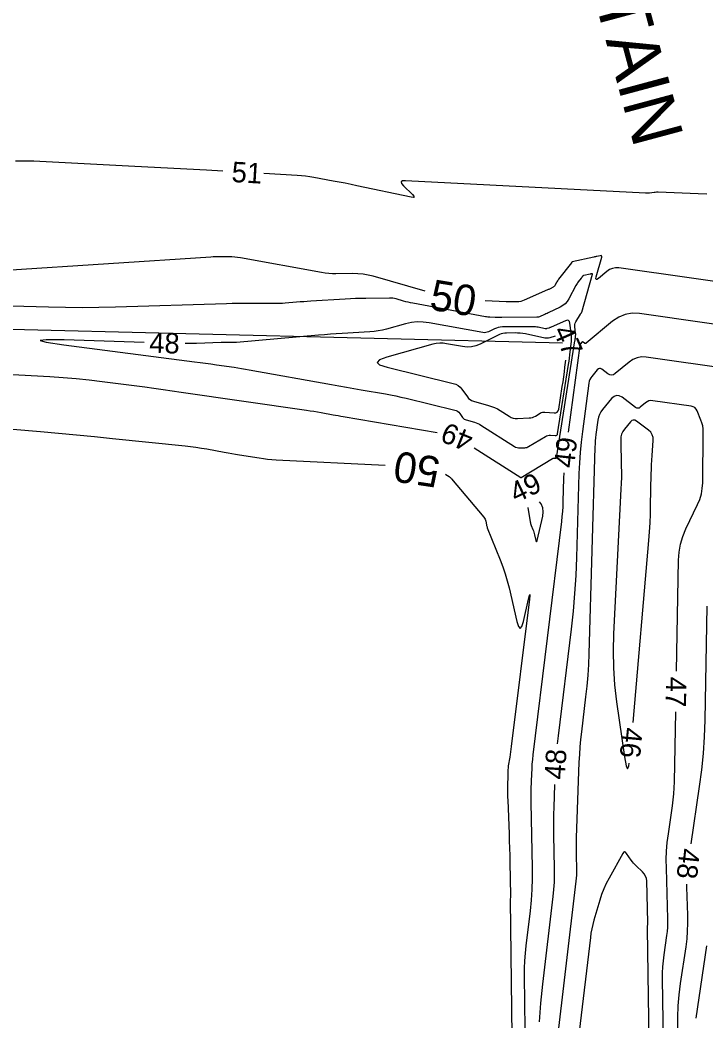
# Model space of a CAD drawing. Extents: x 2384780 to 2405861, y 547869 to 573706.
# Drawn here: x 2391839.4 to 2391906.7, y 552514.4 to 552612.6 of the extents above; entities that cross this region are included whole.
import ezdxf

# ---------------------------------------------------------------- set-up
doc = ezdxf.new("R2010")
doc.units = 0
for name, color, linetype in [('Old_Level_5', 7, 'Continuous'), ('Old_Level_60', 7, 'Continuous'), ('Old_Level_61', 7, 'Continuous')]:
    doc.layers.add(name, color=color, linetype=linetype)

msp = doc.modelspace()

# ---------------------------------------------------------------- linework, layer by layer
at = {"layer": 'Old_Level_5'}
msp.add_line((2391780.1905, 552583.70925), (2391892.631, 552580.927), dxfattribs=at)
at = {"layer": 'Old_Level_60'}
for points in [[(2391859.304, 552597.7635), (2391857.67625, 552597.85825), (2391855.76575, 552597.9675), (2391853.855, 552598.073), (2391851.944, 552598.175), (2391850.03275, 552598.27325), (2391841.32675, 552598.712), (2391840.73025, 552598.73725), (2391840.13375, 552598.75325), (2391839.537, 552598.76), (2391838.94, 552598.75725)], [(2391906.7675, 552595.51475), (2391905.91125, 552595.55325), (2391901.9855, 552595.70375), (2391901.94925, 552595.70425), (2391901.913, 552595.70375), (2391901.877, 552595.70175), (2391901.84075, 552595.6985), (2391901.72325, 552595.68575), (2391901.698, 552595.683), (2391901.67275, 552595.68025), (2391901.6475, 552595.6775), (2391901.62225, 552595.67475), (2391901.1505, 552595.6235), (2391901.04925, 552595.61475), (2391900.948, 552595.60975), (2391900.8465, 552595.609), (2391900.745, 552595.61225), (2391877.2215, 552596.83275), (2391876.92425, 552596.81675), (2391876.78975, 552596.73), (2391876.81725, 552596.572), (2391877.00725, 552596.343), (2391877.89275, 552595.479), (2391878.0265, 552595.324), (2391878.04775, 552595.22875), (2391877.95675, 552595.19375), (2391877.75375, 552595.21875), (2391872.44425, 552596.344), (2391871.86625, 552596.46425), (2391871.2875, 552596.58025), (2391870.708, 552596.692), (2391870.1275, 552596.7995), (2391868.23, 552597.144), (2391867.82275, 552597.2115), (2391867.41375, 552597.2665), (2391867.0035, 552597.30925), (2391866.59175, 552597.3395), (2391863.29725, 552597.53125)], [(2391883.95375, 552570.64175), (2391888.51275, 552567.7455), (2391888.51725, 552567.743), (2391888.52175, 552567.7415), (2391888.52675, 552567.74075), (2391888.53175, 552567.7405), (2391888.54825, 552567.74125), (2391888.552, 552567.74175), (2391888.55525, 552567.7425), (2391888.5585, 552567.74375), (2391888.56175, 552567.74525), (2391891.62875, 552569.5825), (2391891.67025, 552569.60325), (2391891.71325, 552569.617), (2391891.75775, 552569.62375), (2391891.804, 552569.6235), (2391891.95775, 552569.61125), (2391891.98725, 552569.613), (2391892.00975, 552569.6235), (2391892.0255, 552569.643), (2391892.034, 552569.67125), (2391893.8395, 552581.1195), (2391893.85075, 552581.194), (2391893.86125, 552581.2685), (2391893.87075, 552581.34325), (2391893.87975, 552581.418), (2391893.907, 552581.66275), (2391893.91125, 552581.715), (2391893.91225, 552581.7675), (2391893.91, 552581.81975), (2391893.9045, 552581.872), (2391893.8205, 552582.491), (2391893.81325, 552582.62125), (2391893.82775, 552582.74725), (2391893.86375, 552582.869), (2391893.9215, 552582.98625), (2391894.378, 552583.75325), (2391894.3895, 552583.7715), (2391894.4015, 552583.78925), (2391894.41425, 552583.8065), (2391894.4275, 552583.82325), (2391894.47225, 552583.8775), (2391894.48125, 552583.8895), (2391894.48875, 552583.902), (2391894.495, 552583.9155), (2391894.49975, 552583.9295), (2391895.56775, 552587.66725), (2391895.57175, 552587.69425), (2391895.56525, 552587.7115), (2391895.54825, 552587.719), (2391895.521, 552587.7165), (2391895.41475, 552587.69275), (2391895.392, 552587.6875), (2391895.36925, 552587.68225), (2391895.3465, 552587.67725), (2391895.32375, 552587.672), (2391894.71925, 552587.53575), (2391894.68225, 552587.52425), (2391894.6485, 552587.50725), (2391894.61825, 552587.485), (2391894.59125, 552587.45725), (2391894.50875, 552587.35725), (2391894.491, 552587.33575), (2391894.4735, 552587.31425), (2391894.45625, 552587.2925), (2391894.43925, 552587.27075), (2391894.15375, 552586.90425), (2391894.0945, 552586.8245), (2391894.039, 552586.7425), (2391893.987, 552586.658), (2391893.93875, 552586.57125), (2391893.25, 552585.26425), (2391893.08525, 552585.002), (2391892.88575, 552584.776), (2391892.65175, 552584.58575), (2391892.38325, 552584.4315), (2391891.21175, 552583.87275), (2391891.10425, 552583.822), (2391890.9965, 552583.77175), (2391890.88825, 552583.7225), (2391890.77975, 552583.674), (2391890.42475, 552583.51675), (2391890.34775, 552583.48725), (2391890.269, 552583.46575), (2391890.1885, 552583.45275), (2391890.10625, 552583.44775), (2391886.6625, 552583.41), (2391886.502, 552583.40925), (2391886.3415, 552583.4105), (2391886.18125, 552583.4135), (2391886.02075, 552583.4185), (2391885.497, 552583.43825), (2391885.38475, 552583.4445), (2391885.27325, 552583.455), (2391885.16225, 552583.4695), (2391885.0515, 552583.488), (2391877.91625, 552584.81925), (2391877.6895, 552584.86425), (2391877.46375, 552584.9145), (2391877.23925, 552584.97), (2391877.016, 552585.0305)], [(2391877.016, 552585.0305), (2391876.2885, 552585.23725), (2391876.132, 552585.27575), (2391875.97375, 552585.30275), (2391875.814, 552585.31825), (2391875.65275, 552585.32225), (2391873.309, 552585.296), (2391872.807, 552585.28725), (2391872.305, 552585.27225), (2391871.80325, 552585.251), (2391871.302, 552585.2235), (2391867.92475, 552585.0175), (2391867.57625, 552584.99525), (2391867.22775, 552584.97075), (2391866.87925, 552584.944), (2391866.531, 552584.91525), (2391865.394, 552584.81725), (2391865.15025, 552584.799), (2391864.90625, 552584.78675), (2391864.662, 552584.78025), (2391864.4175, 552584.7795), (2391861.85425, 552584.80125), (2391861.30525, 552584.80325), (2391860.756, 552584.79975), (2391860.207, 552584.7905), (2391859.658, 552584.77575), (2391848.768, 552584.42975), (2391847.12525, 552584.39025), (2391845.4825, 552584.3765), (2391843.8395, 552584.38825), (2391842.19675, 552584.42575), (2391836.07925, 552584.61275)], [(2391913.151, 552581.9635), (2391900.1615, 552583.80875), (2391899.44325, 552583.84075), (2391898.7665, 552583.72725), (2391898.13125, 552583.46775), (2391897.53725, 552583.06275), (2391894.94675, 552580.902), (2391894.9045, 552580.87525), (2391894.86175, 552580.86575), (2391894.8185, 552580.873), (2391894.775, 552580.89725), (2391894.6315, 552581.0045), (2391894.60175, 552581.02075), (2391894.57325, 552581.024), (2391894.5465, 552581.01425), (2391894.52125, 552580.99125), (2391894.39, 552580.8325), (2391894.3645, 552580.79725), (2391894.34475, 552580.7595), (2391894.3305, 552580.7195), (2391894.322, 552580.677), (2391893.17925, 552572.168)], [(2391843.682, 552580.7545), (2391856.5215, 552579.0815), (2391857.05475, 552579.01125), (2391857.58775, 552578.93875), (2391858.12025, 552578.8645), (2391858.65275, 552578.78825), (2391860.39175, 552578.536), (2391860.764, 552578.48025), (2391861.13575, 552578.4215), (2391861.50725, 552578.3595), (2391861.878, 552578.29425), (2391869.95575, 552576.83925), (2391870.68325, 552576.709), (2391871.41075, 552576.58025), (2391872.13875, 552576.453), (2391872.86675, 552576.32725), (2391875.246, 552575.919), (2391875.75475, 552575.82725), (2391876.262, 552575.727), (2391876.76725, 552575.618), (2391877.271, 552575.5005), (2391882.047, 552574.34325), (2391882.18975, 552574.2955), (2391882.3175, 552574.2255), (2391882.42975, 552574.133), (2391882.527, 552574.01825), (2391882.81975, 552573.606), (2391882.88775, 552573.52525), (2391882.96625, 552573.459), (2391883.05475, 552573.40775), (2391883.154, 552573.37125), (2391883.96575, 552573.1445), (2391884.137, 552573.08975), (2391884.303, 552573.023), (2391884.4635, 552572.94425), (2391884.6185, 552572.8535), (2391887.8935, 552570.773), (2391888.02, 552570.70525), (2391888.152, 552570.65875), (2391888.2895, 552570.63375), (2391888.43275, 552570.63025), (2391888.91025, 552570.6535), (2391889.0105, 552570.6645), (2391889.1075, 552570.68725), (2391889.20075, 552570.722), (2391889.2905, 552570.76875), (2391890.93375, 552571.75275), (2391891.05625, 552571.8145), (2391891.1835, 552571.85525), (2391891.31575, 552571.87525), (2391891.45275, 552571.8745), (2391891.9085, 552571.838), (2391891.996, 552571.84325), (2391892.06275, 552571.87475), (2391892.109, 552571.93225), (2391892.1345, 552572.016), (2391893.2075, 552578.82), (2391893.25425, 552579.12775), (2391893.2975, 552579.43625), (2391893.3375, 552579.74525), (2391893.37375, 552580.05475), (2391893.487, 552581.066), (2391893.5045, 552581.28275), (2391893.5085, 552581.49925), (2391893.49925, 552581.7155), (2391893.47675, 552581.93175), (2391893.3495, 552582.868), (2391893.30275, 552583.03325), (2391893.21625, 552583.12775), (2391893.0905, 552583.1515), (2391892.92525, 552583.1045), (2391891.5015, 552582.47), (2391891.4445, 552582.44575), (2391891.38675, 552582.42325), (2391891.3285, 552582.40275), (2391891.26925, 552582.384), (2391891.075, 552582.326), (2391891.03325, 552582.31625), (2391890.99125, 552582.312), (2391890.94925, 552582.31275), (2391890.90675, 552582.31875), (2391890.239, 552582.45625), (2391890.0955, 552582.482), (2391889.95125, 552582.5), (2391889.80625, 552582.5105), (2391889.6605, 552582.51325), (2391886.7125, 552582.49225), (2391886.5125, 552582.48), (2391886.3175, 552582.4455), (2391886.128, 552582.38925), (2391885.94325, 552582.311), (2391885.349, 552582.0195), (2391885.22, 552581.968), (2391885.08825, 552581.9385), (2391884.95325, 552581.931), (2391884.815, 552581.94525), (2391879.522, 552582.90525), (2391878.93975, 552582.97825), (2391878.36075, 552582.985), (2391877.7845, 552582.926), (2391877.21125, 552582.801)], [(2391877.21125, 552582.801), (2391875.3435, 552582.28475), (2391874.94175, 552582.18475), (2391874.536, 552582.10625), (2391874.127, 552582.049), (2391873.71425, 552582.013), (2391871.001, 552581.8475), (2391870.41975, 552581.81025), (2391869.83875, 552581.7695), (2391869.258, 552581.725), (2391868.6775, 552581.67675), (2391860.64125, 552580.98475), (2391860.49225, 552580.97375), (2391860.34325, 552580.96625), (2391860.194, 552580.96225), (2391860.04475, 552580.96175), (2391859.55675, 552580.966), (2391859.452, 552580.96625), (2391859.3475, 552580.9655), (2391859.243, 552580.96375), (2391859.13825, 552580.961), (2391856.719, 552580.88425), (2391856.2005, 552580.87175), (2391855.68225, 552580.86725), (2391855.582, 552580.868)], [(2391891.8925, 552581.58625), (2391891.36725, 552581.42975), (2391891.24925, 552581.402), (2391891.13075, 552581.3895), (2391891.01125, 552581.39175), (2391890.89125, 552581.409), (2391888.9725, 552581.80425), (2391888.721, 552581.849), (2391888.4685, 552581.88075), (2391888.2145, 552581.899), (2391887.95925, 552581.90375), (2391887.123, 552581.89775), (2391886.94625, 552581.887), (2391886.77375, 552581.8565), (2391886.606, 552581.80675), (2391886.443, 552581.7375), (2391884.534, 552580.8015), (2391884.12, 552580.636), (2391883.69625, 552580.54125), (2391883.26275, 552580.51675), (2391882.8195, 552580.563), (2391881.23875, 552580.8495), (2391880.90075, 552580.89175), (2391880.56475, 552580.89575), (2391880.23025, 552580.8615), (2391879.89775, 552580.789), (2391875.38475, 552579.54175), (2391874.6605, 552579.2785), (2391874.42175, 552579.02275), (2391874.6685, 552578.775), (2391875.40075, 552578.53475)], [(2391851.5835, 552580.9765), (2391843.719, 552581.21675), (2391841.96075, 552581.2415), (2391841.36825, 552581.17275), (2391841.942, 552581.0105), (2391843.682, 552580.7545)], [(2391875.40075, 552578.53475), (2391881.889, 552576.96275), (2391882.146, 552576.877), (2391882.37575, 552576.75075), (2391882.578, 552576.58425), (2391882.753, 552576.3775), (2391883.28, 552575.636), (2391883.40225, 552575.4905), (2391883.54325, 552575.3715), (2391883.703, 552575.279), (2391883.88125, 552575.21325), (2391885.35525, 552574.8015), (2391885.657, 552574.705), (2391885.9495, 552574.5875), (2391886.23225, 552574.44875), (2391886.50575, 552574.28875), (2391887.3835, 552573.731), (2391887.576, 552573.62775), (2391887.777, 552573.55725), (2391887.9865, 552573.51925), (2391888.20475, 552573.51375), (2391889.33725, 552573.56875), (2391889.5025, 552573.58675), (2391889.662, 552573.62425), (2391889.8155, 552573.6815), (2391889.963, 552573.75825), (2391890.43525, 552574.04125), (2391890.5385, 552574.093), (2391890.646, 552574.1275), (2391890.7575, 552574.14425), (2391890.873, 552574.14375), (2391891.79075, 552574.07025), (2391891.96675, 552574.081), (2391892.10125, 552574.14425), (2391892.19425, 552574.26025), (2391892.24575, 552574.42875), (2391892.596, 552576.65025), (2391892.66825, 552577.12675), (2391892.73525, 552577.604), (2391892.797, 552578.08175), (2391892.85325, 552578.56025), (2391892.928, 552579.22825)], [(2391909.32025, 552578.32575), (2391900.8245, 552579.53275), (2391900.3655, 552579.55325), (2391899.933, 552579.4805), (2391899.52725, 552579.31475), (2391899.14775, 552579.056), (2391897.7865, 552577.9205), (2391897.6115, 552577.8105), (2391897.435, 552577.77075), (2391897.25625, 552577.801), (2391897.07575, 552577.9015), (2391896.483, 552578.34425), (2391896.35925, 552578.412), (2391896.242, 552578.4255), (2391896.13125, 552578.38475), (2391896.027, 552578.28975), (2391895.48375, 552577.6335), (2391895.379, 552577.48775), (2391895.297, 552577.332), (2391895.23825, 552577.166), (2391895.2025, 552576.99025), (2391894.56325, 552572.23175), (2391894.43975, 552571.211), (2391894.34275, 552570.188), (2391894.2725, 552569.16275), (2391894.229, 552568.1355), (2391893.987, 552559.89375), (2391893.91475, 552558.12925), (2391893.80225, 552556.36775), (2391893.649, 552554.60925), (2391893.45525, 552552.85375), (2391892.178, 552542.38675), (2391892.09375, 552541.6285)], [(2391831.3345, 552578.217), (2391842.32375, 552577.62225), (2391843.6105, 552577.5405), (2391844.89475, 552577.4345), (2391846.177, 552577.30425), (2391847.457, 552577.14975), (2391851.6345, 552576.60525), (2391852.5295, 552576.487), (2391853.424, 552576.3655), (2391854.31825, 552576.24075), (2391855.21175, 552576.113), (2391867.49, 552574.33175), (2391867.851, 552574.278), (2391868.2115, 552574.221), (2391868.5715, 552574.16075), (2391868.931, 552574.0975), (2391870.1045, 552573.88625), (2391870.356, 552573.84125), (2391870.60775, 552573.79675), (2391870.8595, 552573.75275), (2391871.11125, 552573.70925), (2391880.32625, 552572.12825)], [(2391903.79475, 552548.75), (2391903.9965, 552559.61075), (2391904.0535, 552560.4095), (2391904.194, 552561.18825), (2391904.41825, 552561.94725), (2391904.72625, 552562.6865), (2391905.86925, 552565.06825), (2391906.08425, 552565.58575), (2391906.2395, 552566.117), (2391906.335, 552566.66225), (2391906.37075, 552567.22125), (2391906.423, 552572.19425), (2391906.4115, 552572.4935), (2391906.37075, 552572.78725), (2391906.30075, 552573.07525), (2391906.20125, 552573.3575), (2391905.82875, 552574.271), (2391905.73275, 552574.446), (2391905.6045, 552574.5795), (2391905.44375, 552574.6715), (2391905.2505, 552574.722), (2391901.4875, 552575.2565), (2391901.28775, 552575.2655), (2391901.09975, 552575.234), (2391900.923, 552575.16175), (2391900.758, 552575.04925), (2391900.2375, 552574.615), (2391900.1255, 552574.5445), (2391900.01225, 552574.519), (2391899.8975, 552574.5385), (2391899.78175, 552574.603), (2391898.456, 552575.5935), (2391898.17925, 552575.745), (2391897.917, 552575.77525), (2391897.669, 552575.684), (2391897.43575, 552575.4715), (2391896.54875, 552574.39925), (2391896.37725, 552574.16125), (2391896.24375, 552573.90675), (2391896.1475, 552573.636), (2391896.089, 552573.3485), (2391895.89925, 552571.93475), (2391895.8625, 552571.63125), (2391895.8335, 552571.3275), (2391895.81275, 552571.02275), (2391895.79975, 552570.7175), (2391895.2045, 552550.45425), (2391895.16125, 552549.395), (2391895.09375, 552548.33775), (2391895.00175, 552547.28225), (2391894.88525, 552546.22875), (2391894.46575, 552542.78975), (2391894.38375, 552542.05225), (2391894.31775, 552541.3135), (2391894.26775, 552540.5735), (2391894.2335, 552539.83225), (2391893.97075, 552532.38175), (2391893.95875, 552531.9605), (2391893.95275, 552531.5395), (2391893.9525, 552531.11825), (2391893.958, 552530.697), (2391893.986, 552529.32075), (2391893.987, 552529.02625), (2391893.9775, 552528.732), (2391893.958, 552528.4385), (2391893.92825, 552528.14525), (2391891.946, 552511.5105)], [(2391899.28875, 552573.19), (2391898.68675, 552572.46225), (2391898.52625, 552572.23125), (2391898.4135, 552571.98375), (2391898.34825, 552571.7195), (2391898.3305, 552571.43875), (2391898.3855, 552568.83325), (2391898.39225, 552568.275), (2391898.389, 552567.717), (2391898.3755, 552567.159), (2391898.352, 552566.60125), (2391897.62225, 552552.39375), (2391897.577, 552550.72475), (2391897.6125, 552549.0595), (2391897.72925, 552547.39775), (2391897.92675, 552545.73975), (2391898.7045, 552540.33), (2391898.863, 552539.4615), (2391899.00525, 552539.1745), (2391899.131, 552539.469), (2391899.16325, 552539.72725)], [(2391899.53275, 552543.70975), (2391901.08275, 552561.56075), (2391901.14975, 552562.415), (2391901.20225, 552563.26975), (2391901.2405, 552564.1255), (2391901.26425, 552564.98175), (2391901.3245, 552568.07425), (2391901.33625, 552568.527), (2391901.3545, 552568.97975), (2391901.37875, 552569.432), (2391901.40925, 552569.884), (2391901.519, 552571.36025), (2391901.508, 552571.66075), (2391901.42725, 552571.92975), (2391901.27725, 552572.167), (2391901.058, 552572.37275), (2391899.871, 552573.2595), (2391899.713, 552573.346), (2391899.56325, 552573.36325), (2391899.422, 552573.31125), (2391899.28875, 552573.19)], [(2391892.74275, 552568.19325), (2391892.72, 552567.65575), (2391892.653, 552565.369), (2391892.63275, 552564.8795), (2391892.6015, 552564.39075), (2391892.559, 552563.90275), (2391892.50525, 552563.41575), (2391889.7145, 552540.54425), (2391889.663, 552540.08125), (2391889.6215, 552539.6175), (2391889.59025, 552539.15275), (2391889.56875, 552538.68725), (2391889.515, 552537.16575), (2391889.50575, 552536.83975), (2391889.501, 552536.5135), (2391889.501, 552536.18725), (2391889.50525, 552535.86125), (2391889.6355, 552529.4485), (2391889.63875, 552528.3935), (2391889.60525, 552527.34025), (2391889.53525, 552526.289), (2391889.4285, 552525.2395), (2391889.02025, 552521.81375), (2391888.945, 552521.079), (2391888.8935, 552520.34325), (2391888.8665, 552519.60575), (2391888.86325, 552518.86725), (2391889.117, 552497.94575)], [(2391889.55075, 552563.03275), (2391889.71275, 552562.62725), (2391889.76, 552562.50225), (2391889.8025, 552562.37575), (2391889.8405, 552562.24775), (2391889.8735, 552562.1185), (2391890.00925, 552561.54425), (2391890.03825, 552561.452), (2391890.067, 552561.42125), (2391890.09575, 552561.45225), (2391890.1245, 552561.5445), (2391890.6805, 552563.941), (2391890.731, 552564.368), (2391890.67775, 552564.767), (2391890.521, 552565.1375), (2391890.3635, 552565.3445)], [(2391889.1995, 552564.7895), (2391889.4485, 552563.391), (2391889.46725, 552563.2995), (2391889.4905, 552563.20925), (2391889.51825, 552563.1205), (2391889.55075, 552563.03275)], [(2391905.24425, 552531.81675), (2391906.0665, 552537.4415), (2391906.2765, 552539.05725), (2391906.43525, 552540.67725), (2391906.54275, 552542.30175), (2391906.59875, 552543.93), (2391906.80675, 552555.11825)], [(2391902.7175, 552499.99425), (2391902.42975, 552518.57575), (2391902.4325, 552519.163), (2391902.459, 552519.74875), (2391902.50875, 552520.33275), (2391902.5825, 552520.9155), (2391902.86125, 552522.8165), (2391902.912, 552523.22425), (2391902.9445, 552523.63325), (2391902.95925, 552524.043), (2391902.95575, 552524.454), (2391902.80575, 552529.41725), (2391902.7985, 552530.262), (2391902.8285, 552531.105), (2391902.89525, 552531.9455), (2391902.99925, 552532.78425), (2391903.39925, 552535.52), (2391903.4755, 552536.107), (2391903.53325, 552536.6955), (2391903.57225, 552537.2855), (2391903.5925, 552537.877), (2391903.72025, 552544.75075)], [(2391891.844, 552537.6375), (2391891.76425, 552535.37925), (2391891.745, 552534.70275), (2391891.73525, 552534.0265), (2391891.735, 552533.35), (2391891.744, 552532.6735), (2391891.81, 552529.42575), (2391891.812, 552528.7305), (2391891.79, 552528.03625), (2391891.74375, 552527.34325), (2391891.6735, 552526.6515), (2391890.64725, 552518.03875), (2391890.4575, 552516.1915), (2391890.3285, 552514.34125)], [(2391901.3505, 552496.9175), (2391900.94, 552523.459), (2391900.94025, 552523.5235), (2391900.943, 552523.58775), (2391900.9485, 552523.652), (2391900.95675, 552523.716), (2391900.98725, 552523.925), (2391900.993, 552523.96975), (2391900.9965, 552524.01475), (2391900.998, 552524.05975), (2391900.99775, 552524.105), (2391900.87475, 552528.16575), (2391900.84375, 552528.41875), (2391900.7665, 552528.651), (2391900.64275, 552528.86225), (2391900.473, 552529.0525), (2391899.8425, 552529.63975), (2391899.71125, 552529.76875), (2391899.58775, 552529.9045), (2391899.47175, 552530.047), (2391899.3635, 552530.196), (2391898.899, 552530.87325), (2391898.80125, 552530.981), (2391898.707, 552531.014), (2391898.616, 552530.9725), (2391898.5285, 552530.856), (2391897.181, 552528.44125), (2391896.90725, 552527.91725), (2391896.664, 552527.38075), (2391896.451, 552526.8315), (2391896.26825, 552526.2695), (2391895.69625, 552524.328), (2391895.5825, 552523.91025), (2391895.4865, 552523.48875), (2391895.4085, 552523.0635), (2391895.34825, 552522.63475), (2391893.0445, 552503.30375)], [(2391903.91975, 552513.69225), (2391903.925, 552514.8025), (2391903.97475, 552515.9095), (2391904.069, 552517.01375), (2391904.208, 552518.115), (2391904.735, 552521.70775), (2391904.831, 552522.47875), (2391904.89275, 552523.2515), (2391904.9205, 552524.02625), (2391904.914, 552524.803), (2391904.8305, 552527.55975), (2391904.82825, 552527.84375)], [(2391905.7435, 552514.699), (2391906.7885, 552521.822)]]:
    msp.add_lwpolyline(points, dxfattribs=at)
at = {"layer": 'Old_Level_61'}
for points in [[(2391879.13225, 552586.0125), (2391874.02575, 552587.46325), (2391873.53675, 552587.58375), (2391873.043, 552587.668), (2391872.54425, 552587.71625), (2391872.04075, 552587.7285), (2391870.388, 552587.71), (2391870.03475, 552587.7145), (2391869.68275, 552587.73575), (2391869.332, 552587.77375), (2391868.983, 552587.8285), (2391861.02625, 552589.2725), (2391860.74075, 552589.31775), (2391860.45425, 552589.35), (2391860.16675, 552589.3695), (2391859.87775, 552589.376), (2391858.9325, 552589.37575), (2391858.73, 552589.37425), (2391858.5275, 552589.36925), (2391858.32525, 552589.36075), (2391858.123, 552589.349), (2391838.021, 552588.02225)], [(2391919.76625, 552585.2055), (2391898.14525, 552588.277), (2391897.8255, 552588.29125), (2391897.524, 552588.24075), (2391897.241, 552588.12525), (2391896.9765, 552587.94475), (2391896.1425, 552587.249), (2391895.994, 552587.1465), (2391895.90625, 552587.13725), (2391895.87925, 552587.22125), (2391895.91275, 552587.3985), (2391896.46375, 552589.3265), (2391896.47625, 552589.41175), (2391896.45575, 552589.46625), (2391896.40275, 552589.4895), (2391896.31675, 552589.482), (2391895.98275, 552589.4065), (2391895.91125, 552589.3905), (2391895.83975, 552589.37425), (2391895.76825, 552589.35825), (2391895.6965, 552589.342), (2391893.5735, 552588.86325), (2391893.563, 552588.86), (2391893.5535, 552588.85525), (2391893.545, 552588.84875), (2391893.5375, 552588.841), (2391893.51425, 552588.813), (2391893.50925, 552588.807), (2391893.5045, 552588.80075), (2391893.4995, 552588.79475), (2391893.49475, 552588.7885), (2391892.235, 552587.17075), (2391892.177, 552587.09275), (2391892.1225, 552587.01225), (2391892.07175, 552586.9295), (2391892.0245, 552586.8445), (2391891.876, 552586.563), (2391891.8405, 552586.5065), (2391891.7975, 552586.45775), (2391891.74725, 552586.417), (2391891.68925, 552586.38375), (2391891.39025, 552586.241), (2391891.326, 552586.2105), (2391891.2615, 552586.18075)], [(2391891.2615, 552586.18075), (2391891.19675, 552586.15125), (2391891.132, 552586.12225), (2391888.846, 552585.11), (2391888.6815, 552585.0465), (2391888.513, 552585.00075), (2391888.3405, 552584.9725), (2391888.1645, 552584.96175), (2391887.583, 552584.9555), (2391887.45825, 552584.955), (2391887.33375, 552584.95575), (2391887.20925, 552584.95825), (2391887.0845, 552584.96225), (2391885.02925, 552585.0395)], [(2391831.3035, 552573.092), (2391841.41325, 552572.2335), (2391843.17375, 552572.08), (2391844.9335, 552571.91825), (2391846.6925, 552571.7485), (2391848.45075, 552571.5705), (2391855.5875, 552570.8315), (2391856.12, 552570.771), (2391856.651, 552570.7), (2391857.1805, 552570.6185), (2391857.7085, 552570.5265), (2391859.43075, 552570.2085), (2391859.80025, 552570.1415), (2391860.16975, 552570.077), (2391860.53975, 552570.01475), (2391860.91025, 552569.95475), (2391862.852, 552569.647), (2391863.2685, 552569.58675), (2391863.6865, 552569.53775), (2391864.1055, 552569.50025), (2391864.5255, 552569.474), (2391875.2145, 552568.94975)], [(2391881.13475, 552568.07025), (2391881.18125, 552568.041), (2391881.48675, 552567.8215), (2391881.55075, 552567.77275), (2391881.61125, 552567.72025), (2391881.66825, 552567.664), (2391881.722, 552567.6045), (2391884.91275, 552563.836), (2391884.977, 552563.74925), (2391885.02875, 552563.65625), (2391885.06725, 552563.5575), (2391885.093, 552563.45225), (2391885.15575, 552563.09925), (2391885.17125, 552563.02425), (2391885.19025, 552562.95025), (2391885.21325, 552562.87725), (2391885.23975, 552562.80525), (2391886.4955, 552559.66075), (2391886.752, 552558.983), (2391886.98275, 552558.297), (2391887.18775, 552557.603), (2391887.3675, 552556.901), (2391888.14575, 552553.608), (2391888.304, 552553.1045), (2391888.46175, 552552.93675), (2391888.6185, 552553.105), (2391888.77475, 552553.60925), (2391889.28425, 552555.8045), (2391889.37225, 552556.15625), (2391889.418, 552556.27075), (2391889.42175, 552556.1475), (2391889.3835, 552555.787), (2391887.59075, 552541.35425), (2391887.55675, 552541.09025), (2391887.52025, 552540.8265), (2391887.48125, 552540.56325), (2391887.43975, 552540.30025), (2391887.3, 552539.4415), (2391887.27375, 552539.25725), (2391887.2545, 552539.0725), (2391887.24225, 552538.887), (2391887.23725, 552538.70075), (2391887.22625, 552537.2995), (2391887.22575, 552536.99925), (2391887.2285, 552536.699), (2391887.2345, 552536.39875), (2391887.24425, 552536.09875), (2391887.369, 552532.7945), (2391887.39425, 552532.0865), (2391887.41625, 552531.3785), (2391887.43525, 552530.67025), (2391887.45125, 552529.96175), (2391887.517, 552526.72875), (2391887.517, 552526.68425), (2391887.51575, 552526.63975), (2391887.51275, 552526.59525), (2391887.50825, 552526.55075), (2391887.491, 552526.40575), (2391887.48775, 552526.37475), (2391887.4855, 552526.34375), (2391887.48425, 552526.3125), (2391887.48425, 552526.28125), (2391887.84025, 552496.93525)]]:
    msp.add_lwpolyline(points, dxfattribs=at)

# ---------------------------------------------------------------- texts
at = {"layer": 'Old_Level_5'}
msp.add_text('RETAIN', height=5, rotation=285.0250806, dxfattribs=at).set_placement((2391893.35625, 552623.57425))
at = {"layer": 'Old_Level_60'}
for s, rotation, p in [('51', 356.6702139, (2391860.11075, 552596.715)), ('48', 358.4472806, (2391852.05225, 552579.9565)), ('47', 293.7051389, (2391891.64475, 552582.127)), ('49', 157.7181528, (2391884.022, 552572.05275)), ('49', 83.7357944, (2391893.74875, 552568.60475)), ('49', 25.494525, (2391888.0485, 552565.1975)), ('47', 268.9350806, (2391902.78425, 552548.20175)), ('46', 264.7007111, (2391898.5005, 552543.2835)), ('48', 86.4186972, (2391892.83325, 552538.07225)), ('48', 264.0200806, (2391904.11875, 552531.4375))]:
    msp.add_text(s, height=2, rotation=rotation, dxfattribs=at).set_placement(p)
at = {"layer": 'Old_Level_61'}
for rotation, p in [(350.6308111, (2391879.47175, 552584.215)), (171.5501778, (2391880.74125, 552569.682))]:
    msp.add_text('50', height=3, rotation=rotation, dxfattribs=at).set_placement(p)

doc.saveas('drawing.dxf')
